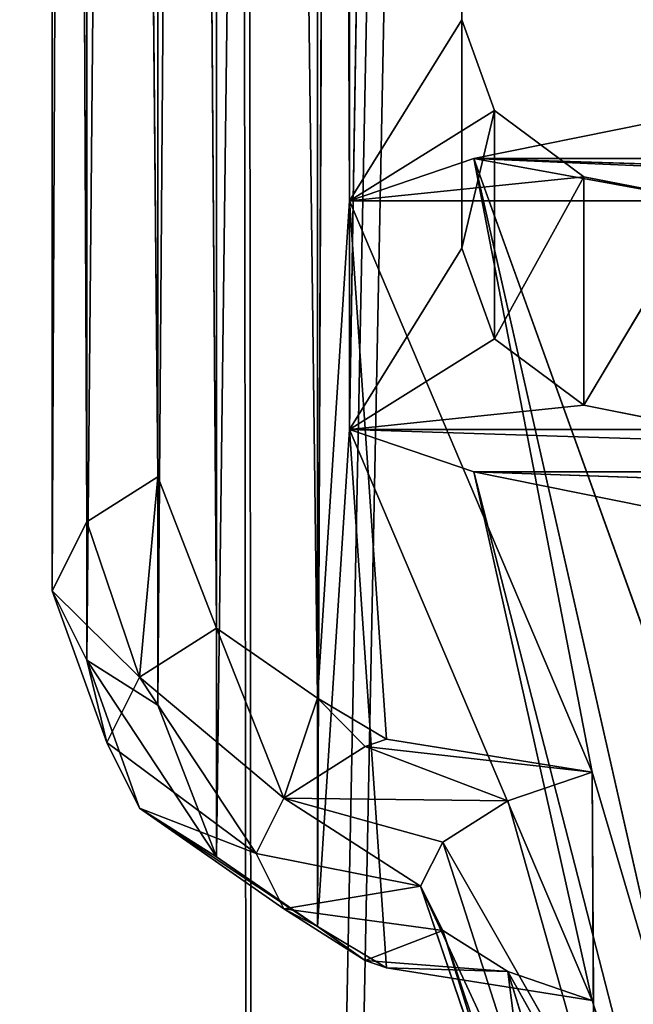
# Model space of a CAD drawing. Extents: x 0 to 706, y 79 to 431.
# Tile 609 of 656: x 348.706 to 349.034, y 117.733 to 118.26. Entities that reach past the tile are written whole.
import ezdxf

# ---------------------------------------------------------------- set-up
doc = ezdxf.new("R2010")
doc.units = 0
doc.header["$MEASUREMENT"] = 0
doc.layers.get('0').update_dxf_attribs({"color": 144, "linetype": 'CONTINUOUS'})
doc.layers.add('SOL', color=36, linetype='CONTINUOUS')
doc.layers.add('VOILE', color=134, linetype='CONTINUOUS')

# ---------------------------------------------------------------- blocks, each defined once
blk = doc.blocks.new('_1_4')
for p, q in [((107.15, 7.0488, 4.25), (107.15, -5.8336, 5.8336)), ((107.15, 5.8336, 5.8336), (107.15, -5.8336, 5.8336)), ((107.15, -5.8336, -5.8336), (107.15, 5.8336, -5.8336)), ((107.15, -7.0488, -4.25), (107.15, 5.8336, -5.8336)), ((107.15, -5.8336, -5.8336), (107.15, 4.125, -7.1447)), ((107.15, 3.57, 4.25), (107.15, -5.8336, 5.8336)), ((107.15, -5.8336, 5.8336), (118.4904, -2.6909, 4.6608)), ((107.15, -3.57, 4.25), (106.8311, -4.76, 4.25)), ((107.15, -3.57, 4.25), (106.8311, -4.76, -4.25)), ((107.15, -3.57, -4.25), (106.8311, -4.76, -4.25)), ((107.15, -7.0488, 4.25), (107.15, -3.57, 4.25)), ((107.15, -3.57, 4.25), (107.15, -5.8336, 5.8336)), ((107.15, -3.57, -4.25), (107.15, -7.0488, -4.25)), ((107.15, -5.8336, 5.8336), (118.4904, -3.8055, 3.8055)), ((107.15, -5.8336, -5.8336), (118.4904, -3.8055, -3.8055)), ((118.4904, -3.8055, 3.8055), (114.6472, -4.6792, 4.25)), ((118.4904, -3.8055, -3.8055), (114.6472, -4.6792, -4.25)), ((118.4904, -3.8055, -3.8055), (114.6472, -5.5026, -3.1769)), ((107.15, -5.8336, 5.8336), (107.15, -4.125, 7.1447)), ((107.15, -4.125, -7.1447), (107.15, -5.8336, -5.8336)), ((114.6472, -4.6792, 4.25), (107.15, -7.0488, 4.25)), ((107.15, -5.8336, 5.8336), (114.6472, -4.6792, 4.25)), ((107.15, -7.0488, -4.25), (114.6472, -4.6792, -4.25)), ((107.15, -5.8336, -5.8336), (114.6472, -4.6792, -4.25)), ((114.6472, -4.6792, 4.25), (114.2168, -6.8936, 3.98)), ((114.6472, -4.6792, 4.25), (114.2168, -6.6864, 4.25)), ((114.2168, -6.6864, -4.25), (114.6472, -4.6792, -4.25)), ((114.6472, -5.5026, 3.1769), (118.4904, -4.6608, 2.6909)), ((118.4904, -4.6608, 2.6909), (114.6472, -4.6792, 4.25)), ((114.6472, -6.1373, 1.6445), (118.4904, -4.6608, 2.6909)), ((118.4904, -4.6608, -2.6909), (114.6472, -5.5026, -3.1769)), ((114.6472, -5.5026, 3.1769), (114.6472, -4.6792, 4.25)), ((114.6472, -4.6792, -4.25), (114.6472, -5.5026, -3.1769)), ((106.8311, -4.76, 4.25), (105.96, -5.6311, 4.25)), ((106.8311, -4.76, -4.25), (105.96, -5.6311, -4.25)), ((105.96, -5.6311, -4.25), (106.8311, -4.76, 4.25)), ((106.8311, -4.76, 4.25), (107.15, -7.0488, 4.25)), ((106.8311, -4.76, 4.25), (106.8311, -4.76, -4.25)), ((106.8311, -4.76, -4.25), (107.15, -7.0488, -4.25)), ((118.4904, -5.1984, 1.3929), (114.6472, -6.3538)), ((118.4904, -5.1984, 1.3929), (114.6472, -6.1373, 1.6445)), ((118.4904, -5.1984, -1.3929), (114.6472, -5.5026, -3.1769)), ((118.4904, -5.1984, -1.3929), (114.6472, -6.1373, -1.6445)), ((114.6472, -6.3538), (118.4904, -5.3818)), ((114.6472, -6.1373, -1.6445), (118.4904, -5.3818)), ((114.2168, -6.8936, 3.98), (114.6472, -5.5026, 3.1769)), ((114.2168, -7.6888, 2.0602), (114.6472, -5.5026, 3.1769)), ((114.2168, -6.8936, -3.98), (114.6472, -5.5026, -3.1769)), ((114.6472, -5.5026, -3.1769), (114.2168, -6.6864, -4.25)), ((114.6472, -6.1373, 1.6445), (114.6472, -5.5026, 3.1769)), ((114.6472, -5.5026, -3.1769), (114.6472, -6.1373, -1.6445)), ((105.96, -5.6311, 4.25), (104.77, -5.95, 4.25)), ((105.96, -5.6311, 4.25), (104.77, -5.95, -4.25)), ((105.96, -5.6311, -4.25), (104.77, -5.95, -4.25)), ((105.96, -5.6311, 4.25), (107.15, -7.0488, 4.25)), ((105.96, -5.6311, 4.25), (105.96, -5.6311, -4.25)), ((105.96, -5.6311, -4.25), (107.15, -7.0488, -4.25)), ((107.15, -7.0488, 4.25), (107.15, -5.8336, 5.8336)), ((107.15, -5.8336, -5.8336), (107.15, -7.0488, -4.25)), ((104.77, -5.95, -4.25), (15.23, -5.95, -4.25)), ((15.23, -5.95, -4.25), (107.15, -7.0488, -4.25)), ((107.15, -7.0488, 4.25), (104.77, -5.95, 4.25)), ((104.77, -5.95, 4.25), (104.77, -5.95, -4.25)), ((104.77, -5.95, -4.25), (107.15, -7.0488, -4.25)), ((114.2168, -7.6888, 2.0602), (114.6472, -6.1373, 1.6445)), ((114.2168, -7.6888, -2.0602), (114.6472, -6.1373, -1.6445)), ((114.6472, -6.1373, -1.6445), (114.2168, -6.8936, -3.98)), ((114.6472, -6.3538), (114.6472, -6.1373, 1.6445)), ((114.6472, -6.1373, -1.6445), (114.6472, -6.3538)), ((114.2168, -7.96), (114.6472, -6.3538)), ((114.6472, -6.3538), (114.2168, -7.6888, 2.0602)), ((114.2168, -7.6888, -2.0602), (114.6472, -6.3538)), ((114.2168, -6.6864, 4.25), (107.15, -7.0488, 4.25)), ((114.2168, -6.6864, -4.25), (107.15, -7.0488, -4.25)), ((114.2168, -6.6864, 4.25), (113.6768, -7.3612, 4.25)), ((113.6768, -7.3612, -4.25), (114.2168, -6.6864, -4.25)), ((114.2168, -6.8936, 3.98), (114.2168, -6.6864, 4.25)), ((114.2168, -6.6864, -4.25), (114.2168, -6.8936, -3.98)), ((113.6768, -7.3612, 4.25), (114.2168, -6.8936, 3.98)), ((113.6768, -7.3612, -4.25), (114.2168, -6.8936, -3.98)), ((114.2168, -7.6888, 2.0602), (114.2168, -6.8936, 3.98)), ((114.2168, -6.8936, -3.98), (114.2168, -7.6888, -2.0602)), ((6.3232, -7.3612, 4.25), (107.15, -7.0488, 4.25)), ((107.15, -7.0488, 4.25), (12.85, -7.0488, 4.25)), ((113.6768, -7.3612, -4.25), (12.85, -7.0488, -4.25)), ((12.85, -7.0488, -4.25), (107.15, -7.0488, -4.25)), ((113.6768, -7.3612, 4.25), (107.15, -7.0488, 4.25)), ((113.6768, -7.3612, -4.25), (107.15, -7.0488, -4.25)), ((6.3232, -7.3612, 4.25), (113.6768, -7.3612, 4.25)), ((113.6768, -7.3612, -4.25), (6.3232, -7.3612, -4.25)), ((6.3232, -7.3612, -4.25), (112.76, -8.345, -4.25)), ((113.6768, -7.3612, 4.25), (7.24, -8.345, 4.25)), ((113.6768, -7.3612, 4.25), (112.76, -8.345, 4.25)), ((112.76, -9.0959, -2.4372), (113.6768, -7.3612, -4.25)), ((112.76, -8.345, -4.25), (113.6768, -7.3612, -4.25)), ((113.6768, -7.3612, 4.25), (114.2168, -7.6888, 2.0602)), ((114.2168, -7.6888, -2.0602), (113.6768, -7.3612, -4.25)), ((112.76, -8.345, 4.25), (114.2168, -7.6888, 2.0602)), ((112.76, -9.0959, 2.4372), (114.2168, -7.6888, 2.0602)), ((112.76, -9.0959, -2.4372), (114.2168, -7.6888, -2.0602)), ((114.2168, -7.96), (114.2168, -7.6888, 2.0602)), ((114.2168, -7.6888, -2.0602), (114.2168, -7.96)), ((112.76, -9.0959, 2.4372), (114.2168, -7.96)), ((112.76, -9.4168), (114.2168, -7.96)), ((112.76, -9.0959, -2.4372), (114.2168, -7.96)), ((112.76, -8.345, 4.25), (7.24, -8.345, 4.25)), ((110.77, -8.9173, -4.25), (7.24, -8.345, -4.25)), ((7.24, -8.345, -4.25), (112.76, -8.345, -4.25)), ((9.23, -8.9173, 4.25), (112.76, -8.345, 4.25)), ((112.76, -8.345, 4.25), (110.77, -8.9173, 4.25)), ((110.77, -9.611, -2.5752), (112.76, -8.345, -4.25)), ((110.77, -8.9173, -4.25), (112.76, -8.345, -4.25)), ((112.76, -9.0959, 2.4372), (112.76, -8.345, 4.25)), ((112.76, -8.345, -4.25), (112.76, -9.0959, -2.4372)), ((110.77, -8.9173, 4.25), (9.23, -8.9173, 4.25)), ((9.23, -9.611, 2.5752), (110.77, -8.9173, 4.25)), ((9.23, -8.9173, -4.25), (110.77, -8.9173, -4.25)), ((110.77, -9.611, -2.5752), (9.23, -8.9173, -4.25)), ((110.77, -9.611, 2.5752), (110.77, -8.9173, 4.25)), ((112.76, -9.0959, 2.4372), (110.77, -8.9173, 4.25)), ((110.77, -8.9173, -4.25), (110.77, -9.611, -2.5752)), ((110.77, -9.611, 2.5752), (112.76, -9.0959, 2.4372)), ((110.77, -9.95), (112.76, -9.0959, 2.4372)), ((110.77, -9.611, -2.5752), (112.76, -9.0959, -2.4372)), ((112.76, -9.4168), (112.76, -9.0959, 2.4372)), ((112.76, -9.0959, -2.4372), (112.76, -9.4168)), ((110.77, -9.95), (112.76, -9.4168)), ((110.77, -9.611, -2.5752), (112.76, -9.4168)), ((9.23, -9.611, 2.5752), (110.77, -9.611, 2.5752)), ((9.23, -9.95), (110.77, -9.611, 2.5752)), ((9.23, -9.611, -2.5752), (110.77, -9.95)), ((9.23, -9.611, -2.5752), (110.77, -9.611, -2.5752)), ((110.77, -9.95), (110.77, -9.611, 2.5752)), ((110.77, -9.611, -2.5752), (110.77, -9.95)), ((9.23, -9.95), (110.77, -9.95))]:
    blk.add_line(p, q)
at = {"color": 8}
mesh = blk.add_polyface(dxfattribs=at)
corners = [(107.15, 7.0488, 4.25), (107.15, -5.8336, 5.8336), (107.15, 5.8336, 5.8336)]
mesh.append_faces([[corners[k] for k in face] for face in [(0, 1, 2)]], dxfattribs={"color": 8})
mesh = blk.add_polyface(dxfattribs=at)
corners = [(107.15, 7.0488, 4.25), (107.15, 3.57, 4.25), (107.15, -5.8336, 5.8336)]
mesh.append_faces([[corners[k] for k in face] for face in [(0, 1, 2)]], dxfattribs={"color": 8})
mesh = blk.add_polyface(dxfattribs=at)
corners = [(107.15, 5.8336, 5.8336), (107.15, -5.8336, 5.8336), (107.15, -4.125, 7.1447)]
mesh.append_faces([[corners[k] for k in face] for face in [(0, 1, 2)]], dxfattribs={"color": 8})
mesh = blk.add_polyface(dxfattribs=at)
corners = [(107.15, 5.8336, -5.8336), (107.15, 4.125, -7.1447), (107.15, -5.8336, -5.8336)]
mesh.append_faces([[corners[k] for k in face] for face in [(0, 1, 2)]], dxfattribs={"color": 8})
mesh = blk.add_polyface(dxfattribs=at)
corners = [(107.15, 5.8336, -5.8336), (107.15, -5.8336, -5.8336), (107.15, -7.0488, -4.25)]
mesh.append_faces([[corners[k] for k in face] for face in [(0, 1, 2)]], dxfattribs={"color": 8})
mesh = blk.add_polyface(dxfattribs=at)
corners = [(107.15, 5.8336, -5.8336), (107.15, -7.0488, -4.25), (107.15, -3.57, -4.25)]
mesh.append_faces([[corners[k] for k in face] for face in [(0, 1, 2)]], dxfattribs={"color": 8})
mesh = blk.add_polyface(dxfattribs=at)
corners = [(107.15, 4.125, -7.1447), (107.15, -4.125, -7.1447), (107.15, -5.8336, -5.8336)]
mesh.append_faces([[corners[k] for k in face] for face in [(0, 1, 2)]], dxfattribs={"color": 8})
mesh = blk.add_polyface(dxfattribs=at)
corners = [(107.15, 3.57, 4.25), (107.15, -3.57, 4.25), (107.15, -5.8336, 5.8336)]
mesh.append_faces([[corners[k] for k in face] for face in [(0, 1, 2)]], dxfattribs={"color": 8})
mesh = blk.add_polyface(dxfattribs=at)
corners = [(118.4904, -2.6909, 4.6608), (107.15, -4.125, 7.1447), (107.15, -5.8336, 5.8336)]
mesh.append_faces([[corners[k] for k in face] for face in [(0, 1, 2)]], dxfattribs={"color": 8})
mesh = blk.add_polyface(dxfattribs=at)
corners = [(118.4904, -2.6909, 4.6608), (107.15, -5.8336, 5.8336), (118.4904, -3.8055, 3.8055)]
mesh.append_faces([[corners[k] for k in face] for face in [(0, 1, 2)]], dxfattribs={"color": 8})
mesh = blk.add_polyface(dxfattribs=at)
corners = [(107.15, -3.57, 4.25), (106.8311, -4.76, 4.25), (107.15, -7.0488, 4.25)]
mesh.append_faces([[corners[k] for k in face] for face in [(0, 1, 2)]], dxfattribs={"color": 8})
mesh = blk.add_polyface(dxfattribs=at)
corners = [(107.15, -3.57, 4.25), (106.8311, -4.76, -4.25), (106.8311, -4.76, 4.25)]
mesh.append_faces([[corners[k] for k in face] for face in [(0, 1, 2)]], dxfattribs={"color": 8})
mesh = blk.add_polyface(dxfattribs=at)
corners = [(107.15, -3.57, 4.25), (107.15, -3.57, -4.25), (106.8311, -4.76, -4.25)]
mesh.append_faces([[corners[k] for k in face] for face in [(0, 1, 2)]], dxfattribs={"color": 8})
mesh = blk.add_polyface(dxfattribs=at)
corners = [(107.15, -7.0488, -4.25), (106.8311, -4.76, -4.25), (107.15, -3.57, -4.25)]
mesh.append_faces([[corners[k] for k in face] for face in [(0, 1, 2)]], dxfattribs={"color": 8})
mesh = blk.add_polyface(dxfattribs=at)
corners = [(107.15, -3.57, 4.25), (107.15, -7.0488, 4.25), (107.15, -5.8336, 5.8336)]
mesh.append_faces([[corners[k] for k in face] for face in [(0, 1, 2)]], dxfattribs={"color": 8})
mesh = blk.add_polyface(dxfattribs=at)
corners = [(107.15, -5.8336, 5.8336), (114.6472, -4.6792, 4.25), (118.4904, -3.8055, 3.8055)]
mesh.append_faces([[corners[k] for k in face] for face in [(0, 1, 2)]], dxfattribs={"color": 8})
mesh = blk.add_polyface(dxfattribs=at)
corners = [(118.4904, -3.8055, -3.8055), (114.6472, -4.6792, -4.25), (107.15, -5.8336, -5.8336)]
mesh.append_faces([[corners[k] for k in face] for face in [(0, 1, 2)]], dxfattribs={"color": 8})
mesh = blk.add_polyface(dxfattribs=at)
corners = [(118.4904, -3.8055, -3.8055), (107.15, -5.8336, -5.8336), (107.15, -4.125, -7.1447)]
mesh.append_faces([[corners[k] for k in face] for face in [(0, 1, 2)]], dxfattribs={"color": 8})
mesh = blk.add_polyface(dxfattribs=at)
corners = [(114.6472, -4.6792, 4.25), (118.4904, -4.6608, 2.6909), (118.4904, -3.8055, 3.8055)]
mesh.append_faces([[corners[k] for k in face] for face in [(0, 1, 2)]], dxfattribs={"color": 8})
mesh = blk.add_polyface(dxfattribs=at)
corners = [(114.6472, -5.5026, -3.1769), (114.6472, -4.6792, -4.25), (118.4904, -3.8055, -3.8055)]
mesh.append_faces([[corners[k] for k in face] for face in [(0, 1, 2)]], dxfattribs={"color": 8})
mesh = blk.add_polyface(dxfattribs=at)
corners = [(118.4904, -4.6608, -2.6909), (114.6472, -5.5026, -3.1769), (118.4904, -3.8055, -3.8055)]
mesh.append_faces([[corners[k] for k in face] for face in [(0, 1, 2)]], dxfattribs={"color": 8})
mesh = blk.add_polyface(dxfattribs=at)
corners = [(114.6472, -4.6792, 4.25), (107.15, -7.0488, 4.25), (114.2168, -6.6864, 4.25)]
mesh.append_faces([[corners[k] for k in face] for face in [(0, 1, 2)]], dxfattribs={"color": 8})
mesh = blk.add_polyface(dxfattribs=at)
corners = [(107.15, -5.8336, 5.8336), (107.15, -7.0488, 4.25), (114.6472, -4.6792, 4.25)]
mesh.append_faces([[corners[k] for k in face] for face in [(0, 1, 2)]], dxfattribs={"color": 8})
mesh = blk.add_polyface(dxfattribs=at)
corners = [(114.6472, -4.6792, -4.25), (114.2168, -6.6864, -4.25), (107.15, -7.0488, -4.25)]
mesh.append_faces([[corners[k] for k in face] for face in [(0, 1, 2)]], dxfattribs={"color": 8})
mesh = blk.add_polyface(dxfattribs=at)
corners = [(107.15, -7.0488, -4.25), (107.15, -5.8336, -5.8336), (114.6472, -4.6792, -4.25)]
mesh.append_faces([[corners[k] for k in face] for face in [(0, 1, 2)]], dxfattribs={"color": 8})
mesh = blk.add_polyface(dxfattribs=at)
corners = [(114.6472, -4.6792, 4.25), (114.2168, -6.8936, 3.98), (114.6472, -5.5026, 3.1769)]
mesh.append_faces([[corners[k] for k in face] for face in [(0, 1, 2)]], dxfattribs={"color": 8})
mesh = blk.add_polyface(dxfattribs=at)
corners = [(114.6472, -4.6792, 4.25), (114.2168, -6.6864, 4.25), (114.2168, -6.8936, 3.98)]
mesh.append_faces([[corners[k] for k in face] for face in [(0, 1, 2)]], dxfattribs={"color": 8})
mesh = blk.add_polyface(dxfattribs=at)
corners = [(114.6472, -4.6792, -4.25), (114.6472, -5.5026, -3.1769), (114.2168, -6.6864, -4.25)]
mesh.append_faces([[corners[k] for k in face] for face in [(0, 1, 2)]], dxfattribs={"color": 8})
mesh = blk.add_polyface(dxfattribs=at)
corners = [(114.6472, -4.6792, 4.25), (114.6472, -5.5026, 3.1769), (118.4904, -4.6608, 2.6909)]
mesh.append_faces([[corners[k] for k in face] for face in [(0, 1, 2)]], dxfattribs={"color": 8})
mesh = blk.add_polyface(dxfattribs=at)
corners = [(114.6472, -5.5026, 3.1769), (114.6472, -6.1373, 1.6445), (118.4904, -4.6608, 2.6909)]
mesh.append_faces([[corners[k] for k in face] for face in [(0, 1, 2)]], dxfattribs={"color": 8})
mesh = blk.add_polyface(dxfattribs=at)
corners = [(118.4904, -4.6608, 2.6909), (114.6472, -6.1373, 1.6445), (118.4904, -5.1984, 1.3929)]
mesh.append_faces([[corners[k] for k in face] for face in [(0, 1, 2)]], dxfattribs={"color": 8})
mesh = blk.add_polyface(dxfattribs=at)
corners = [(118.4904, -5.1984, -1.3929), (114.6472, -5.5026, -3.1769), (118.4904, -4.6608, -2.6909)]
mesh.append_faces([[corners[k] for k in face] for face in [(0, 1, 2)]], dxfattribs={"color": 8})
mesh = blk.add_polyface(dxfattribs=at)
corners = [(107.15, -7.0488, 4.25), (106.8311, -4.76, 4.25), (105.96, -5.6311, 4.25)]
mesh.append_faces([[corners[k] for k in face] for face in [(0, 1, 2)]], dxfattribs={"color": 8})
mesh = blk.add_polyface(dxfattribs=at)
corners = [(106.8311, -4.76, -4.25), (105.96, -5.6311, -4.25), (106.8311, -4.76, 4.25)]
mesh.append_faces([[corners[k] for k in face] for face in [(0, 1, 2)]], dxfattribs={"color": 8})
mesh = blk.add_polyface(dxfattribs=at)
corners = [(106.8311, -4.76, 4.25), (105.96, -5.6311, -4.25), (105.96, -5.6311, 4.25)]
mesh.append_faces([[corners[k] for k in face] for face in [(0, 1, 2)]], dxfattribs={"color": 8})
mesh = blk.add_polyface(dxfattribs=at)
corners = [(107.15, -7.0488, -4.25), (105.96, -5.6311, -4.25), (106.8311, -4.76, -4.25)]
mesh.append_faces([[corners[k] for k in face] for face in [(0, 1, 2)]], dxfattribs={"color": 8})
mesh = blk.add_polyface(dxfattribs=at)
corners = [(118.4904, -5.1984, 1.3929), (114.6472, -6.3538), (118.4904, -5.3818)]
mesh.append_faces([[corners[k] for k in face] for face in [(0, 1, 2)]], dxfattribs={"color": 8})
mesh = blk.add_polyface(dxfattribs=at)
corners = [(114.6472, -6.1373, 1.6445), (114.6472, -6.3538), (118.4904, -5.1984, 1.3929)]
mesh.append_faces([[corners[k] for k in face] for face in [(0, 1, 2)]], dxfattribs={"color": 8})
mesh = blk.add_polyface(dxfattribs=at)
corners = [(118.4904, -5.1984, -1.3929), (114.6472, -6.1373, -1.6445), (114.6472, -5.5026, -3.1769)]
mesh.append_faces([[corners[k] for k in face] for face in [(0, 1, 2)]], dxfattribs={"color": 8})
mesh = blk.add_polyface(dxfattribs=at)
corners = [(118.4904, -5.3818), (114.6472, -6.1373, -1.6445), (118.4904, -5.1984, -1.3929)]
mesh.append_faces([[corners[k] for k in face] for face in [(0, 1, 2)]], dxfattribs={"color": 8})
mesh = blk.add_polyface(dxfattribs=at)
corners = [(114.6472, -6.3538), (114.6472, -6.1373, -1.6445), (118.4904, -5.3818)]
mesh.append_faces([[corners[k] for k in face] for face in [(0, 1, 2)]], dxfattribs={"color": 8})
mesh = blk.add_polyface(dxfattribs=at)
corners = [(114.6472, -5.5026, 3.1769), (114.2168, -6.8936, 3.98), (114.2168, -7.6888, 2.0602)]
mesh.append_faces([[corners[k] for k in face] for face in [(0, 1, 2)]], dxfattribs={"color": 8})
mesh = blk.add_polyface(dxfattribs=at)
corners = [(114.6472, -5.5026, 3.1769), (114.2168, -7.6888, 2.0602), (114.6472, -6.1373, 1.6445)]
mesh.append_faces([[corners[k] for k in face] for face in [(0, 1, 2)]], dxfattribs={"color": 8})
mesh = blk.add_polyface(dxfattribs=at)
corners = [(114.6472, -5.5026, -3.1769), (114.6472, -6.1373, -1.6445), (114.2168, -6.8936, -3.98)]
mesh.append_faces([[corners[k] for k in face] for face in [(0, 1, 2)]], dxfattribs={"color": 8})
mesh = blk.add_polyface(dxfattribs=at)
corners = [(114.6472, -5.5026, -3.1769), (114.2168, -6.8936, -3.98), (114.2168, -6.6864, -4.25)]
mesh.append_faces([[corners[k] for k in face] for face in [(0, 1, 2)]], dxfattribs={"color": 8})
mesh = blk.add_polyface(dxfattribs=at)
corners = [(107.15, -7.0488, 4.25), (105.96, -5.6311, 4.25), (104.77, -5.95, 4.25)]
mesh.append_faces([[corners[k] for k in face] for face in [(0, 1, 2)]], dxfattribs={"color": 8})
mesh = blk.add_polyface(dxfattribs=at)
corners = [(105.96, -5.6311, 4.25), (104.77, -5.95, -4.25), (104.77, -5.95, 4.25)]
mesh.append_faces([[corners[k] for k in face] for face in [(0, 1, 2)]], dxfattribs={"color": 8})
mesh = blk.add_polyface(dxfattribs=at)
corners = [(105.96, -5.6311, 4.25), (105.96, -5.6311, -4.25), (104.77, -5.95, -4.25)]
mesh.append_faces([[corners[k] for k in face] for face in [(0, 1, 2)]], dxfattribs={"color": 8})
mesh = blk.add_polyface(dxfattribs=at)
corners = [(107.15, -7.0488, -4.25), (104.77, -5.95, -4.25), (105.96, -5.6311, -4.25)]
mesh.append_faces([[corners[k] for k in face] for face in [(0, 1, 2)]], dxfattribs={"color": 8})
mesh = blk.add_polyface(dxfattribs=at)
corners = [(107.15, -7.0488, 4.25), (104.77, -5.95, 4.25), (12.85, -7.0488, 4.25)]
mesh.append_faces([[corners[k] for k in face] for face in [(0, 1, 2)]], dxfattribs={"color": 8})
mesh = blk.add_polyface(dxfattribs=at)
corners = [(107.15, -7.0488, -4.25), (12.85, -7.0488, -4.25), (15.23, -5.95, -4.25)]
mesh.append_faces([[corners[k] for k in face] for face in [(0, 1, 2)]], dxfattribs={"color": 8})
mesh = blk.add_polyface(dxfattribs=at)
corners = [(104.77, -5.95, 4.25), (104.77, -5.95, -4.25), (15.23, -5.95, -4.25)]
mesh.append_faces([[corners[k] for k in face] for face in [(0, 1, 2)]], dxfattribs={"color": 8})
mesh = blk.add_polyface(dxfattribs=at)
corners = [(107.15, -7.0488, -4.25), (15.23, -5.95, -4.25), (104.77, -5.95, -4.25)]
mesh.append_faces([[corners[k] for k in face] for face in [(0, 1, 2)]], dxfattribs={"color": 8})
mesh = blk.add_polyface(dxfattribs=at)
corners = [(114.6472, -6.1373, 1.6445), (114.2168, -7.6888, 2.0602), (114.6472, -6.3538)]
mesh.append_faces([[corners[k] for k in face] for face in [(0, 1, 2)]], dxfattribs={"color": 8})
mesh = blk.add_polyface(dxfattribs=at)
corners = [(114.6472, -6.1373, -1.6445), (114.6472, -6.3538), (114.2168, -7.6888, -2.0602)]
mesh.append_faces([[corners[k] for k in face] for face in [(0, 1, 2)]], dxfattribs={"color": 8})
mesh = blk.add_polyface(dxfattribs=at)
corners = [(114.6472, -6.1373, -1.6445), (114.2168, -7.6888, -2.0602), (114.2168, -6.8936, -3.98)]
mesh.append_faces([[corners[k] for k in face] for face in [(0, 1, 2)]], dxfattribs={"color": 8})
mesh = blk.add_polyface(dxfattribs=at)
corners = [(114.6472, -6.3538), (114.2168, -7.6888, 2.0602), (114.2168, -7.96)]
mesh.append_faces([[corners[k] for k in face] for face in [(0, 1, 2)]], dxfattribs={"color": 8})
mesh = blk.add_polyface(dxfattribs=at)
corners = [(114.6472, -6.3538), (114.2168, -7.96), (114.2168, -7.6888, -2.0602)]
mesh.append_faces([[corners[k] for k in face] for face in [(0, 1, 2)]], dxfattribs={"color": 8})
mesh = blk.add_polyface(dxfattribs=at)
corners = [(114.2168, -6.6864, 4.25), (107.15, -7.0488, 4.25), (113.6768, -7.3612, 4.25)]
mesh.append_faces([[corners[k] for k in face] for face in [(0, 1, 2)]], dxfattribs={"color": 8})
mesh = blk.add_polyface(dxfattribs=at)
corners = [(114.2168, -6.6864, -4.25), (113.6768, -7.3612, -4.25), (107.15, -7.0488, -4.25)]
mesh.append_faces([[corners[k] for k in face] for face in [(0, 1, 2)]], dxfattribs={"color": 8})
mesh = blk.add_polyface(dxfattribs=at)
corners = [(114.2168, -6.6864, 4.25), (113.6768, -7.3612, 4.25), (114.2168, -6.8936, 3.98)]
mesh.append_faces([[corners[k] for k in face] for face in [(0, 1, 2)]], dxfattribs={"color": 8})
mesh = blk.add_polyface(dxfattribs=at)
corners = [(114.2168, -6.6864, -4.25), (114.2168, -6.8936, -3.98), (113.6768, -7.3612, -4.25)]
mesh.append_faces([[corners[k] for k in face] for face in [(0, 1, 2)]], dxfattribs={"color": 8})
mesh = blk.add_polyface(dxfattribs=at)
corners = [(114.2168, -6.8936, 3.98), (113.6768, -7.3612, 4.25), (114.2168, -7.6888, 2.0602)]
mesh.append_faces([[corners[k] for k in face] for face in [(0, 1, 2)]], dxfattribs={"color": 8})
mesh = blk.add_polyface(dxfattribs=at)
corners = [(114.2168, -6.8936, -3.98), (114.2168, -7.6888, -2.0602), (113.6768, -7.3612, -4.25)]
mesh.append_faces([[corners[k] for k in face] for face in [(0, 1, 2)]], dxfattribs={"color": 8})
mesh = blk.add_polyface(dxfattribs=at)
corners = [(107.15, -7.0488, 4.25), (12.85, -7.0488, 4.25), (6.3232, -7.3612, 4.25)]
mesh.append_faces([[corners[k] for k in face] for face in [(0, 1, 2)]], dxfattribs={"color": 8})
mesh = blk.add_polyface(dxfattribs=at)
corners = [(113.6768, -7.3612, 4.25), (107.15, -7.0488, 4.25), (6.3232, -7.3612, 4.25)]
mesh.append_faces([[corners[k] for k in face] for face in [(0, 1, 2)]], dxfattribs={"color": 8})
mesh = blk.add_polyface(dxfattribs=at)
corners = [(113.6768, -7.3612, -4.25), (6.3232, -7.3612, -4.25), (12.85, -7.0488, -4.25)]
mesh.append_faces([[corners[k] for k in face] for face in [(0, 1, 2)]], dxfattribs={"color": 8})
mesh = blk.add_polyface(dxfattribs=at)
corners = [(113.6768, -7.3612, -4.25), (12.85, -7.0488, -4.25), (107.15, -7.0488, -4.25)]
mesh.append_faces([[corners[k] for k in face] for face in [(0, 1, 2)]], dxfattribs={"color": 8})
mesh = blk.add_polyface(dxfattribs=at)
corners = [(113.6768, -7.3612, 4.25), (6.3232, -7.3612, 4.25), (7.24, -8.345, 4.25)]
mesh.append_faces([[corners[k] for k in face] for face in [(0, 1, 2)]], dxfattribs={"color": 8})
mesh = blk.add_polyface(dxfattribs=at)
corners = [(112.76, -8.345, -4.25), (7.24, -8.345, -4.25), (6.3232, -7.3612, -4.25)]
mesh.append_faces([[corners[k] for k in face] for face in [(0, 1, 2)]], dxfattribs={"color": 8})
mesh = blk.add_polyface(dxfattribs=at)
corners = [(113.6768, -7.3612, -4.25), (112.76, -8.345, -4.25), (6.3232, -7.3612, -4.25)]
mesh.append_faces([[corners[k] for k in face] for face in [(0, 1, 2)]], dxfattribs={"color": 8})
mesh = blk.add_polyface(dxfattribs=at)
corners = [(113.6768, -7.3612, 4.25), (7.24, -8.345, 4.25), (112.76, -8.345, 4.25)]
mesh.append_faces([[corners[k] for k in face] for face in [(0, 1, 2)]], dxfattribs={"color": 8})
mesh = blk.add_polyface(dxfattribs=at)
corners = [(113.6768, -7.3612, 4.25), (112.76, -8.345, 4.25), (114.2168, -7.6888, 2.0602)]
mesh.append_faces([[corners[k] for k in face] for face in [(0, 1, 2)]], dxfattribs={"color": 8})
mesh = blk.add_polyface(dxfattribs=at)
corners = [(113.6768, -7.3612, -4.25), (114.2168, -7.6888, -2.0602), (112.76, -9.0959, -2.4372)]
mesh.append_faces([[corners[k] for k in face] for face in [(0, 1, 2)]], dxfattribs={"color": 8})
mesh = blk.add_polyface(dxfattribs=at)
corners = [(113.6768, -7.3612, -4.25), (112.76, -9.0959, -2.4372), (112.76, -8.345, -4.25)]
mesh.append_faces([[corners[k] for k in face] for face in [(0, 1, 2)]], dxfattribs={"color": 8})
mesh = blk.add_polyface(dxfattribs=at)
corners = [(114.2168, -7.6888, 2.0602), (112.76, -8.345, 4.25), (112.76, -9.0959, 2.4372)]
mesh.append_faces([[corners[k] for k in face] for face in [(0, 1, 2)]], dxfattribs={"color": 8})
mesh = blk.add_polyface(dxfattribs=at)
corners = [(114.2168, -7.6888, 2.0602), (112.76, -9.0959, 2.4372), (114.2168, -7.96)]
mesh.append_faces([[corners[k] for k in face] for face in [(0, 1, 2)]], dxfattribs={"color": 8})
mesh = blk.add_polyface(dxfattribs=at)
corners = [(114.2168, -7.6888, -2.0602), (114.2168, -7.96), (112.76, -9.0959, -2.4372)]
mesh.append_faces([[corners[k] for k in face] for face in [(0, 1, 2)]], dxfattribs={"color": 8})
mesh = blk.add_polyface(dxfattribs=at)
corners = [(114.2168, -7.96), (112.76, -9.0959, 2.4372), (112.76, -9.4168)]
mesh.append_faces([[corners[k] for k in face] for face in [(0, 1, 2)]], dxfattribs={"color": 8})
mesh = blk.add_polyface(dxfattribs=at)
corners = [(114.2168, -7.96), (112.76, -9.4168), (112.76, -9.0959, -2.4372)]
mesh.append_faces([[corners[k] for k in face] for face in [(0, 1, 2)]], dxfattribs={"color": 8})
mesh = blk.add_polyface(dxfattribs=at)
corners = [(112.76, -8.345, 4.25), (7.24, -8.345, 4.25), (9.23, -8.9173, 4.25)]
mesh.append_faces([[corners[k] for k in face] for face in [(0, 1, 2)]], dxfattribs={"color": 8})
mesh = blk.add_polyface(dxfattribs=at)
corners = [(112.76, -8.345, -4.25), (110.77, -8.9173, -4.25), (7.24, -8.345, -4.25)]
mesh.append_faces([[corners[k] for k in face] for face in [(0, 1, 2)]], dxfattribs={"color": 8})
mesh = blk.add_polyface(dxfattribs=at)
corners = [(110.77, -8.9173, -4.25), (9.23, -8.9173, -4.25), (7.24, -8.345, -4.25)]
mesh.append_faces([[corners[k] for k in face] for face in [(0, 1, 2)]], dxfattribs={"color": 8})
mesh = blk.add_polyface(dxfattribs=at)
corners = [(112.76, -8.345, 4.25), (9.23, -8.9173, 4.25), (110.77, -8.9173, 4.25)]
mesh.append_faces([[corners[k] for k in face] for face in [(0, 1, 2)]], dxfattribs={"color": 8})
mesh = blk.add_polyface(dxfattribs=at)
corners = [(110.77, -8.9173, 4.25), (112.76, -9.0959, 2.4372), (112.76, -8.345, 4.25)]
mesh.append_faces([[corners[k] for k in face] for face in [(0, 1, 2)]], dxfattribs={"color": 8})
mesh = blk.add_polyface(dxfattribs=at)
corners = [(112.76, -9.0959, -2.4372), (110.77, -9.611, -2.5752), (112.76, -8.345, -4.25)]
mesh.append_faces([[corners[k] for k in face] for face in [(0, 1, 2)]], dxfattribs={"color": 8})
mesh = blk.add_polyface(dxfattribs=at)
corners = [(110.77, -9.611, -2.5752), (110.77, -8.9173, -4.25), (112.76, -8.345, -4.25)]
mesh.append_faces([[corners[k] for k in face] for face in [(0, 1, 2)]], dxfattribs={"color": 8})
mesh = blk.add_polyface(dxfattribs=at)
corners = [(9.23, -8.9173, 4.25), (9.23, -9.611, 2.5752), (110.77, -8.9173, 4.25)]
mesh.append_faces([[corners[k] for k in face] for face in [(0, 1, 2)]], dxfattribs={"color": 8})
mesh = blk.add_polyface(dxfattribs=at)
corners = [(110.77, -8.9173, 4.25), (9.23, -9.611, 2.5752), (110.77, -9.611, 2.5752)]
mesh.append_faces([[corners[k] for k in face] for face in [(0, 1, 2)]], dxfattribs={"color": 8})
mesh = blk.add_polyface(dxfattribs=at)
corners = [(110.77, -9.611, -2.5752), (9.23, -8.9173, -4.25), (110.77, -8.9173, -4.25)]
mesh.append_faces([[corners[k] for k in face] for face in [(0, 1, 2)]], dxfattribs={"color": 8})
mesh = blk.add_polyface(dxfattribs=at)
corners = [(9.23, -9.611, -2.5752), (9.23, -8.9173, -4.25), (110.77, -9.611, -2.5752)]
mesh.append_faces([[corners[k] for k in face] for face in [(0, 1, 2)]], dxfattribs={"color": 8})
mesh = blk.add_polyface(dxfattribs=at)
corners = [(110.77, -8.9173, 4.25), (110.77, -9.611, 2.5752), (112.76, -9.0959, 2.4372)]
mesh.append_faces([[corners[k] for k in face] for face in [(0, 1, 2)]], dxfattribs={"color": 8})
mesh = blk.add_polyface(dxfattribs=at)
corners = [(110.77, -9.611, 2.5752), (110.77, -9.95), (112.76, -9.0959, 2.4372)]
mesh.append_faces([[corners[k] for k in face] for face in [(0, 1, 2)]], dxfattribs={"color": 8})
mesh = blk.add_polyface(dxfattribs=at)
corners = [(112.76, -9.0959, 2.4372), (110.77, -9.95), (112.76, -9.4168)]
mesh.append_faces([[corners[k] for k in face] for face in [(0, 1, 2)]], dxfattribs={"color": 8})
mesh = blk.add_polyface(dxfattribs=at)
corners = [(112.76, -9.4168), (110.77, -9.611, -2.5752), (112.76, -9.0959, -2.4372)]
mesh.append_faces([[corners[k] for k in face] for face in [(0, 1, 2)]], dxfattribs={"color": 8})
mesh = blk.add_polyface(dxfattribs=at)
corners = [(112.76, -9.4168), (110.77, -9.95), (110.77, -9.611, -2.5752)]
mesh.append_faces([[corners[k] for k in face] for face in [(0, 1, 2)]], dxfattribs={"color": 8})
mesh = blk.add_polyface(dxfattribs=at)
corners = [(9.23, -9.611, 2.5752), (9.23, -9.95), (110.77, -9.611, 2.5752)]
mesh.append_faces([[corners[k] for k in face] for face in [(0, 1, 2)]], dxfattribs={"color": 8})
mesh = blk.add_polyface(dxfattribs=at)
corners = [(110.77, -9.611, 2.5752), (9.23, -9.95), (110.77, -9.95)]
mesh.append_faces([[corners[k] for k in face] for face in [(0, 1, 2)]], dxfattribs={"color": 8})
mesh = blk.add_polyface(dxfattribs=at)
corners = [(110.77, -9.95), (9.23, -9.95), (9.23, -9.611, -2.5752)]
mesh.append_faces([[corners[k] for k in face] for face in [(0, 1, 2)]], dxfattribs={"color": 8})
mesh = blk.add_polyface(dxfattribs=at)
corners = [(110.77, -9.95), (9.23, -9.611, -2.5752), (110.77, -9.611, -2.5752)]
mesh.append_faces([[corners[k] for k in face] for face in [(0, 1, 2)]], dxfattribs={"color": 8})
blk = doc.blocks.new('_3_1')
blk = doc.blocks.new('_7_1')
blk = doc.blocks.new('GROUPE_1')
ref = blk.add_blockref('_7_1', (-7.59658, 0.69386, 0.44428), dxfattribs=dict(xscale=0.05484892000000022, yscale=0.05484892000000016, zscale=0.05484892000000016))
ref.add_attrib('Skp_GroupInstanceName', 'emile_maurin_18-475-8_172', (0, 0), dxfattribs={"height": 1})
ref = blk.add_blockref('_3_1', (1.83744, 0.68561, 0.44428), dxfattribs=dict(xscale=0.0548489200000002, yscale=0.05484892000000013, zscale=0.05484892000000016))
ref.add_attrib('Skp_GroupInstanceName', 'emile_maurin_18-475-8_172', (0, 0), dxfattribs={"height": 1})
blk = doc.blocks.new('COMPOSANT_6')
blk.add_blockref('_1_4', (0, 0))
at = {"extrusion": (2.88112e-16, 1, 1.62815e-13), "xscale": 18.23189955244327, "yscale": 18.23189955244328, "zscale": 18.23189955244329, "rotation": 180}
blk.add_blockref('GROUPE_1', (33.5, 12.0752, -8.5248), dxfattribs=at)
blk = doc.blocks.new('GROUPE_21')
at = {"color": 251}
for p, q in [((0.89972, 11.2542, 2.97281), (0.91126, 0.59685, 0.08669)), ((0.8975, 10.705, 5.09733), (0.90907, 0.02329, 2.20461))]:
    blk.add_line(p, q, dxfattribs=at)
mesh = blk.add_polyface(dxfattribs=at)
corners = [(1.12255, 11.27128, 2.90766), (0.91126, 0.59685, 0.08669), (0.89972, 11.2542, 2.97281), (1.13409, 0.61468, 0.02174)]
mesh.append_faces([[corners[k] for k in face] for face in [(0, 1, 2), (1, 0, 3)]], dxfattribs={"vtx0": -1, "color": 251})
mesh = blk.add_polyface(dxfattribs=at)
corners = [(0.89972, 11.2542, 2.97281), (0.70584, 0.56801, 0.19236), (0.69431, 11.22658, 3.07881), (0.91126, 0.59685, 0.08669)]
mesh.append_faces([[corners[k] for k in face] for face in [(0, 1, 2), (1, 0, 3)]], dxfattribs={"vtx0": -1, "color": 251})
mesh = blk.add_polyface(dxfattribs=at)
corners = [(0.70387, 0.05182, 2.09844), (0.8975, 10.705, 5.09733), (0.69231, 10.73231, 4.99083), (0.90907, 0.02329, 2.20461)]
mesh.append_faces([[corners[k] for k in face] for face in [(0, 1, 2), (1, 0, 3)]], dxfattribs={"vtx0": -1, "color": 251})
mesh = blk.add_polyface(dxfattribs=at)
corners = [(0.90907, 0.02329, 2.20461), (1.1202, 10.68825, 5.16303), (0.8975, 10.705, 5.09733), (1.13177, 0.00579, 2.27011)]
mesh.append_faces([[corners[k] for k in face] for face in [(0, 1, 2), (1, 0, 3)]], dxfattribs={"vtx0": -1, "color": 251})
blk = doc.blocks.new('GROUPE_10')
at = {"zscale": -1, "rotation": 360}
blk.add_blockref('GROUPE_21', (125.16574, 0, 43.24082), dxfattribs=at)
at = {"extrusion": (3.90659e-09, 0.262189, 0.965016), "xscale": 0.04223366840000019, "yscale": 0.05484892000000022, "zscale": 0.05484892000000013, "rotation": 90}
blk.add_blockref('COMPOSANT_6', (-126.51366, 1.64164, 35.77546), dxfattribs=at)
blk = doc.blocks.new('GROUP_35')
at = {"layer": 'VOILE'}
blk.add_blockref('GROUPE_10', (0, 0.27775, -0.43169), dxfattribs=at)
blk = doc.blocks.new('GROUPE_5')
at = {"color": 67}
mesh = blk.add_polyface(dxfattribs=at)
corners = [(568.9375, 0), (-137.125, 351.125), (-137.125, 0), (568.9375, 351.125)]
mesh.append_faces([[corners[k] for k in face] for face in [(0, 1, 2), (1, 0, 3)]], dxfattribs={"vtx0": -1, "color": 67})

msp = doc.modelspace()

# ---------------------------------------------------------------- block references
msp.add_blockref('GROUP_35', (222.75513, 114.39526, 147.87863))
at = {"layer": 'SOL'}
msp.add_blockref('GROUPE_5', (137.125, 79.39059, 50.34976), dxfattribs=at)

doc.saveas('drawing.dxf')
